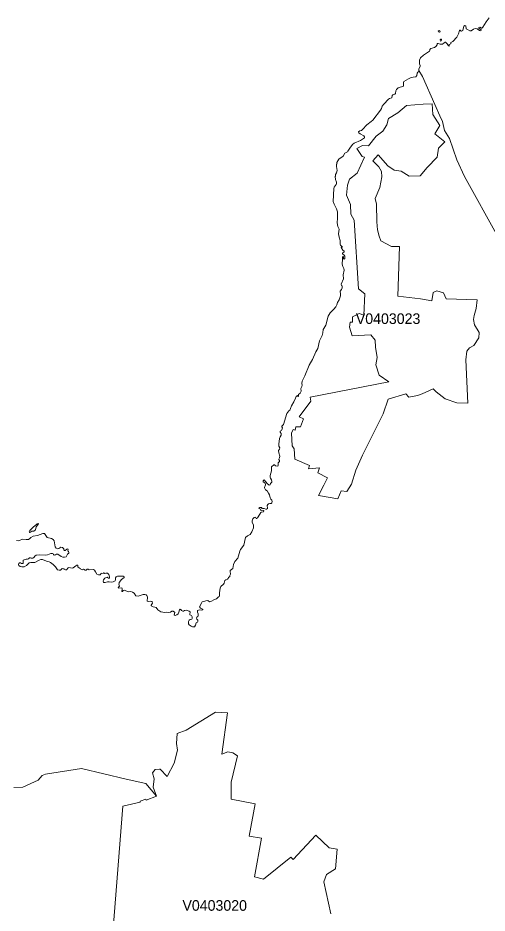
# Model space of a CAD drawing. Extents: x 369010 to 735936, y 6377141 to 6616555.
# Drawn here: x 425653 to 430086, y 6490450 to 6498903 of the extents above; entities that cross this region are included whole.
import ezdxf
from ezdxf.enums import TextEntityAlignment as Align

# ---------------------------------------------------------------- set-up
doc = ezdxf.new("R2010")
doc.units = 0
doc.header["$LTSCALE"] = 40
doc.layers.add('3', color=7, linetype='Continuous', lineweight=13)
doc.layers.add('4', color=7, linetype='Continuous')

msp = doc.modelspace()

# ---------------------------------------------------------------- linework, layer by layer
at = {"layer": '3'}
for points in [[(430104.68, 6498902.61), (430077.04, 6498867.03), (430045.6, 6498815.39), (430037.82, 6498806.62), (430033.85, 6498805.96), (430019.12, 6498816.71), (430008.36, 6498812.74), (430009.02, 6498805.62), (430030.87, 6498791.23), (430031.53, 6498788.58), (430027.72, 6498779.81), (430013.66, 6498782.62), (429993.63, 6498798.34), (429974.76, 6498801.32), (429959.04, 6498796.36), (429934.88, 6498781.13), (429923.79, 6498781.96), (429900.29, 6498791.56), (429889.2, 6498799.34), (429886.55, 6498827.8), (429876.78, 6498830.78), (429867.52, 6498826.15), (429856.1, 6498783.94), (429846, 6498776.83), (429841.37, 6498777.49), (429833.26, 6498786.59), (429827.63, 6498786.92), (429824.82, 6498783.28), (429815.88, 6498752), (429799.99, 6498721.88), (429763.25, 6498678.85), (429743.72, 6498670.57), (429742.73, 6498658.16), (429728.99, 6498652.7), (429728.66, 6498637.31), (429723.2, 6498639.29), (429709.46, 6498658.82), (429694.07, 6498672.23), (429689.1, 6498672.23), (429679.67, 6498668.09), (429664.28, 6498655.68), (429657.82, 6498653.69), (429644.09, 6498654.02), (429625.38, 6498659.82), (429616.61, 6498659.48), (429614.63, 6498656.84), (429614.96, 6498648.06), (429602.21, 6498632.34), (429588.48, 6498623.9), (429556.2, 6498612.48), (429546.11, 6498604.04), (429545.11, 6498594.44), (429541.8, 6498588.98), (429486.19, 6498552.07), (429457.23, 6498524.6), (429448.13, 6498503.08), (429446.8, 6498490.01), (429448.63, 6498470.31), (429454.25, 6498452.44), (429454.58, 6498444.83), (429440.85, 6498420.33), (429442.5, 6498407.26)], [(429442.5, 6498407.26), (429440.52, 6498396.17), (429431.41, 6498389.05), (429426.78, 6498380.11), (429422.31, 6498360.25), (429411.72, 6498345.19), (429387.89, 6498344.53), (429368.36, 6498338.74), (429342.54, 6498327.65), (429300.66, 6498300.84), (429297.69, 6498293.89), (429296.53, 6498259.3), (429245.22, 6498241.92), (429229.5, 6498227.85), (429223.54, 6498214.94), (429220.89, 6498188.46), (429215.43, 6498181.84), (429196.07, 6498175.39), (429188.62, 6498169.1), (429187.29, 6498148.9), (429185.31, 6498146.59), (429165.78, 6498141.29), (429153.37, 6498134.84), (429111.82, 6498088.99), (429095.44, 6498067.81), (429088.32, 6498048.28), (429079.22, 6498031.89), (429007.23, 6497937.72), (428992, 6497923.49), (428950.13, 6497894.03), (428909.58, 6497847.69), (428900.81, 6497840.41), (428885.42, 6497836.1), (428872.67, 6497827), (428874.33, 6497816.9), (428887.4, 6497807.8), (428921.33, 6497790.09), (428929.27, 6497779.67), (428927.62, 6497768.91), (428918.02, 6497764.77), (428889.39, 6497746.4), (428830.47, 6497718.93), (428815.24, 6497707.51), (428789.42, 6497673.74), (428772.04, 6497643.46), (428767.08, 6497638.16), (428741.92, 6497624.09), (428727.03, 6497597.94), (428685.82, 6497569.97), (428668.11, 6497537.86), (428665.29, 6497526.78), (428669.1, 6497524.13), (428663.97, 6497520.65), (428663.31, 6497498.64), (428669.1, 6497462.73), (428662.32, 6497438.23), (428655.36, 6497425.49), (428654.37, 6497408.11), (428651.89, 6497404.63), (428654.04, 6497375.17), (428661.98, 6497351.67), (428662.32, 6497336.61), (428659.67, 6497328.17), (428641.3, 6497304.01), (428638.15, 6497292.26), (428632.86, 6497168.62), (428640.14, 6497143.14), (428664.63, 6497100.11), (428671.42, 6497070.65), (428672.41, 6497011.23), (428670.09, 6496966.71), (428674.73, 6496934.11), (428686.81, 6496913.91), (428687.8, 6496907.29), (428683.83, 6496864.26), (428688.13, 6496831.49), (428696.91, 6496801.54), (428697.24, 6496766.78), (428700.22, 6496758.01), (428720.9, 6496737.82), (428709.98, 6496737.49), (428708.66, 6496734.18), (428722.39, 6496711.01), (428736.79, 6496698.59), (428737.45, 6496694.95), (428721.07, 6496679.89), (428721.4, 6496674.1), (428735.47, 6496663.18), (428742.92, 6496652.09), (428742.42, 6496630.41), (428734.48, 6496625.77), (428730.67, 6496631.89), (428731, 6496645.96), (428724.88, 6496649.93), (428721.4, 6496643.31), (428718.75, 6496625.61), (428718.09, 6496578.6), (428724.71, 6496555.1), (428733.48, 6496537.39), (428737.45, 6496519.85)], [(430191.24, 6496831.82), (429872.81, 6497404.8), (429799.66, 6497561.86), (429730.98, 6497762.62), (429684.63, 6497839.74), (429664.61, 6497924.98), (429639.95, 6497976.95), (429593.61, 6498084.69), (429476.93, 6498349.16), (429442.5, 6498407.26)], [(429442.5, 6498407.26), (429476.93, 6498349.16), (429593.61, 6498084.69), (429639.95, 6497976.95), (429664.61, 6497924.98), (429684.63, 6497839.74), (429730.98, 6497762.62), (429799.66, 6497561.86), (429872.81, 6497404.8), (430191.24, 6496831.82)], [(429482.72, 6498088.99), (429568.62, 6498090.32), (429572.42, 6497991.18), (429639.12, 6497886.08), (429592.61, 6497808.79), (429687.28, 6497732.33), (429628.2, 6497672.09), (429615.29, 6497587.02), (429519.63, 6497490.86), (429454.91, 6497412.41), (429349.49, 6497407.78), (429273.36, 6497455.61), (429208.98, 6497464.38), (429149.89, 6497505.09), (429057.7, 6497609.69), (429006.07, 6497551.44), (429062.34, 6497495.49), (429089.81, 6497452.96), (429091.8, 6497401.82), (429071.61, 6497300.86), (429027.75, 6497197.42), (429040.16, 6497143.8), (429045.46, 6496976.47), (429050.75, 6496901.83), (429067.8, 6496840.26), (429080.88, 6496796.9), (429182.66, 6496743.78), (429259.29, 6496744.44), (429244.06, 6496275.56), (429457.07, 6496251.07), (429564.15, 6496231.38), (429577.22, 6496308.67), (429611.98, 6496325.05), (429673.05, 6496307.67), (429699.2, 6496249.42), (429991.64, 6496239.98), (429984.36, 6496157.56), (429965.33, 6496094.01), (429957.55, 6496053.62), (429966.16, 6496005.13), (430011.34, 6495932.48), (430007.7, 6495882.16), (429960.53, 6495808.84), (429919.32, 6495787.33), (429894.49, 6495754.56), (429886.55, 6495673.3), (429905.91, 6495265), (429799.82, 6495268.31), (429691.59, 6495304.55), (429605.85, 6495372.08), (429576.23, 6495399.22), (429472.62, 6495353.87), (429427.94, 6495336), (429345.35, 6495322.26), (429317.71, 6495352.38), (429151.55, 6495301.41), (429104.38, 6495162.55), (428908.42, 6494773.78), (428845.53, 6494632.94), (428805.15, 6494499.54), (428761.29, 6494430.86), (428707.5, 6494436.65), (428676.38, 6494362.84), (428491.85, 6494394.28), (428543.98, 6494490.11), (428579.4, 6494558.3), (428486.22, 6494606.62), (428502.77, 6494652.63), (428397.84, 6494646.18), (428409.09, 6494676.96), (428270.24, 6494737.04), (428264.28, 6494834.03), (428244.75, 6494861.83), (428236.81, 6494982.98), (428254.18, 6495015.91), (428273.22, 6495010.62), (428280.33, 6495041.4), (428322.37, 6495042.06), (428351.83, 6495118.03), (428311.78, 6495135.08), (428422.5, 6495282.87), (428414.56, 6495320.11), (429158.83, 6495467.08), (429066.31, 6495530.63), (429034.37, 6495626.62), (429046.78, 6495694.81), (429031.72, 6495793.78), (429027.91, 6495859.65), (428987.2, 6495909.47), (428812.92, 6495901.86), (428784.79, 6495982.46), (428792.57, 6496030.12), (428814.91, 6496030.78), (428815.57, 6496079.77), (428876.97, 6496111.88), (428921.66, 6496096.82), (428930.6, 6496295.92), (428872.34, 6496345.74), (428831.46, 6496992.36), (428799.19, 6497048.3)], [(429482.72, 6498088.99), (429325.49, 6498074.76), (429241.58, 6498005.41), (429155.85, 6497952.29), (429139.79, 6497893.86), (429102.39, 6497834.28), (429039.33, 6497784.63), (428964.86, 6497695.09), (428908.42, 6497698.4), (428855.96, 6497670.27), (428905.11, 6497592.98), (428926.79, 6497586.36), (428857.44, 6497437.9), (428785.45, 6497380.97), (428767.58, 6497324.36), (428758.31, 6497227.54), (428795.88, 6497139.33), (428799.19, 6497048.3), (428831.46, 6496992.36), (428872.34, 6496345.74), (428930.6, 6496295.92), (428921.66, 6496096.82), (428876.97, 6496111.88), (428815.57, 6496079.77), (428814.91, 6496030.78), (428792.57, 6496030.12), (428784.79, 6495982.46), (428812.92, 6495901.86), (428987.2, 6495909.47), (429027.91, 6495859.65), (429031.72, 6495793.78), (429046.78, 6495694.81), (429034.37, 6495626.62), (429066.31, 6495530.63), (429158.83, 6495467.08), (428414.56, 6495320.11), (428422.5, 6495282.87), (428311.78, 6495135.08), (428351.83, 6495118.03), (428322.37, 6495042.06), (428280.33, 6495041.4), (428273.22, 6495010.62), (428254.18, 6495015.91), (428236.81, 6494982.98), (428244.75, 6494861.83), (428264.28, 6494834.03), (428270.24, 6494737.04), (428409.09, 6494676.96), (428397.84, 6494646.18), (428502.77, 6494652.63), (428486.22, 6494606.62), (428579.4, 6494558.3), (428543.98, 6494490.11), (428491.85, 6494394.28), (428676.38, 6494362.84), (428707.5, 6494436.65), (428761.29, 6494430.86), (428805.15, 6494499.54), (428845.53, 6494632.94), (428908.42, 6494773.78), (429104.38, 6495162.55), (429151.55, 6495301.41), (429317.71, 6495352.38), (429345.35, 6495322.26), (429427.94, 6495336), (429472.62, 6495353.87), (429576.23, 6495399.22), (429605.85, 6495372.08), (429691.59, 6495304.55), (429799.82, 6495268.31), (429905.91, 6495265), (429886.55, 6495673.3), (429894.49, 6495754.56), (429919.32, 6495787.33), (429960.53, 6495808.84), (430007.7, 6495882.16), (430011.34, 6495932.48), (429966.16, 6496005.13), (429957.55, 6496053.62), (429965.33, 6496094.01), (429984.36, 6496157.56), (429991.64, 6496239.98), (429699.2, 6496249.42), (429673.05, 6496307.67), (429611.98, 6496325.05), (429577.22, 6496308.67), (429564.15, 6496231.38), (429457.07, 6496251.07), (429244.06, 6496275.56), (429259.29, 6496744.44), (429182.66, 6496743.78), (429080.88, 6496796.9), (429067.8, 6496840.26), (429050.75, 6496901.83), (429045.46, 6496976.47), (429040.16, 6497143.8), (429027.75, 6497197.42), (429071.61, 6497300.86), (429091.8, 6497401.82), (429089.81, 6497452.96)], [(428799.19, 6497048.3), (428795.88, 6497139.33), (428758.31, 6497227.54), (428767.58, 6497324.36), (428785.45, 6497380.97), (428857.44, 6497437.9), (428926.79, 6497586.36), (428905.11, 6497592.98), (428855.96, 6497670.27), (428908.42, 6497698.4), (428964.86, 6497695.09), (429039.33, 6497784.63), (429102.39, 6497834.28), (429139.79, 6497893.86), (429155.85, 6497952.29), (429241.58, 6498005.41), (429325.49, 6498074.76), (429482.72, 6498088.99)], [(429089.81, 6497452.96), (429062.34, 6497495.49), (429006.07, 6497551.44), (429057.7, 6497609.69), (429149.89, 6497505.09), (429208.98, 6497464.38), (429273.36, 6497455.61), (429349.49, 6497407.78), (429454.91, 6497412.41), (429519.63, 6497490.86), (429615.29, 6497587.02), (429628.2, 6497672.09), (429687.28, 6497732.33), (429592.61, 6497808.79), (429639.12, 6497886.08), (429572.42, 6497991.18), (429568.62, 6498090.32), (429482.72, 6498088.99)], [(428737.45, 6496519.85), (428726.03, 6496476.65), (428727.03, 6496464.24), (428730.83, 6496452.82), (428729.51, 6496440.08), (428708.99, 6496387.45), (428711.3, 6496376.69), (428717.1, 6496372.22), (428716.77, 6496352.52), (428711.97, 6496336.8), (428696.58, 6496321.91), (428702.53, 6496295.09), (428700.22, 6496279.37), (428688.13, 6496240.15), (428673.07, 6496216.65), (428666.78, 6496193.14), (428657.68, 6496174.44), (428639.81, 6496152.26), (428621.44, 6496137.53), (428602.9, 6496117.34), (428585.85, 6496085.9), (428563.68, 6496001.66), (428542.33, 6495970.87), (428536.53, 6495958.79), (428534.55, 6495928.5), (428529.58, 6495903.02), (428502.77, 6495852.04), (428485.89, 6495780.05), (428467.52, 6495748.77), (428436.57, 6495678.26), (428416.54, 6495646.82), (428408.43, 6495629.77), (428409.76, 6495625.3), (428405.45, 6495622.65), (428363.91, 6495522.03), (428339.09, 6495471.71), (428336.6, 6495450.2), (428338.09, 6495435.8), (428337.27, 6495421.4), (428328, 6495402.7), (428329.98, 6495379.2), (428319.56, 6495358.34), (428304.5, 6495347.25), (428304, 6495330.21), (428300.36, 6495328.55), (428294.73, 6495335.67), (428283.31, 6495326.56), (428275.2, 6495312.33), (428260.8, 6495276.25), (428238.79, 6495239.68), (428230.35, 6495214.19), (428221.58, 6495199.29), (428211.65, 6495193.67), (428193.11, 6495166.52), (428162, 6495064.57), (428147.76, 6495046.37), (428147.76, 6495041.4), (428153.56, 6495031.31), (428147.76, 6495012.93), (428142.47, 6495007.14), (428130.05, 6495000.85), (428130.72, 6494990.1), (428139.82, 6494978.34), (428141.14, 6494962.95), (428130.72, 6494945.74), (428125.42, 6494932.67), (428118.3, 6494877.72), (428117.64, 6494858.19), (428128.4, 6494841.47), (428125.09, 6494829.72), (428116.98, 6494816.65), (428118.97, 6494795.46), (428127.74, 6494763.69), (428123.6, 6494747.3), (428117.31, 6494737.54), (428117.97, 6494732.57), (428125.75, 6494724.46), (428125.09, 6494713.04), (428111.68, 6494699.97), (428113.01, 6494676.47), (428107.88, 6494669.35), (428087.19, 6494672.16), (428076.43, 6494681.76), (428070.64, 6494681.1), (428048.96, 6494664.05), (428048.63, 6494624.83), (428038.2, 6494582.29), (428036.55, 6494565.41), (428038.86, 6494556.81), (428049.29, 6494539.92), (428053.92, 6494524.86), (428053.26, 6494517.42), (428041.18, 6494505), (428035.88, 6494493.25), (428027.77, 6494490.27), (428009.24, 6494506.49), (427981.43, 6494541.58), (427970.01, 6494531.98), (427971.34, 6494520.56), (427988.88, 6494507.82)], [(427988.88, 6494507.82), (427992.19, 6494494.08), (427982.76, 6494469.92), (427982.76, 6494465.45), (427991.86, 6494447.41), (428006.92, 6494435.66), (428020.99, 6494416.46), (428029.43, 6494399.41), (428037.04, 6494372.43), (428043.5, 6494358.37), (428052.1, 6494348.93), (428056.9, 6494335.03), (428053.43, 6494322.12), (428047.63, 6494316.33), (428033.73, 6494316.33), (428021.98, 6494313.02), (428015.53, 6494308.88), (428009.73, 6494297.46), (428011.39, 6494274.79), (428010.06, 6494270.65), (428002.62, 6494263.53), (427996.82, 6494262.87), (427979.28, 6494268.66), (427969.35, 6494269.33), (427967.36, 6494271.31), (427957.27, 6494267.67), (427957.27, 6494278.76), (427939.23, 6494278.76), (427930.46, 6494273.63), (427932.77, 6494270.32), (427944.03, 6494263.86), (427948.33, 6494251.62), (427953.46, 6494249.63), (427974.48, 6494250.62), (427977.96, 6494246.98), (427974.48, 6494238.21), (427956.28, 6494235.73), (427949.16, 6494231.09), (427937.9, 6494218.18), (427916.22, 6494182.93), (427908.11, 6494176.48), (427905.3, 6494176.48), (427898.68, 6494189.39), (427884.45, 6494183.93), (427871.54, 6494171.35), (427865.75, 6494153.14), (427866.41, 6494141.56), (427878.32, 6494112.43), (427878.99, 6494088.43), (427864.42, 6494049.37), (427849.19, 6494026.03), (427822.38, 6494011.14), (427804.34, 6493997.24), (427787.79, 6493925.41), (427756.02, 6493884.03), (427748.9, 6493866.49), (427730.86, 6493802.44), (427703.39, 6493770.17), (427689.48, 6493741.7), (427682.7, 6493703.8), (427657.71, 6493684.27), (427657.71, 6493668.21), (427662.51, 6493657.46), (427661.84, 6493651.66), (427655.39, 6493638.76), (427656.71, 6493626.51), (427643.14, 6493619.72), (427639.83, 6493608.63), (427635.03, 6493601.52), (427616.66, 6493596.72), (427609.88, 6493591.42), (427601.44, 6493566.6), (427595.97, 6493556.5), (427571.31, 6493534.16), (427564.86, 6493516.78), (427557.08, 6493473.75), (427558.74, 6493446.94), (427554.76, 6493439.16), (427544.17, 6493433.86), (427529.28, 6493417.81), (427504.95, 6493407.71), (427481.94, 6493393.81), (427463.57, 6493388.35), (427447.35, 6493401.59), (427429.97, 6493399.6), (427408.62, 6493393.48), (427395.55, 6493387.35), (427390.42, 6493382.39), (427370.39, 6493340.35), (427378.5, 6493328.77), (427398.86, 6493320.66), (427401.18, 6493317.18), (427400.84, 6493312.22), (427390.42, 6493310.4), (427369.07, 6493312.88), (427359.14, 6493311.55), (427349.7, 6493306.09), (427350.37, 6493292.52), (427357.81, 6493274.65), (427357.15, 6493257.27)], [(425980.82, 6493846.13), (425987.44, 6493842.16), (425989.59, 6493834.38), (425996.21, 6493829.42), (426007.3, 6493832.39), (426018.72, 6493839.35), (426030.8, 6493838.35), (426062.74, 6493817.66), (426078.47, 6493811.87), (426094.19, 6493810.22), (426108.26, 6493814.19), (426122.82, 6493840.34), (426134.24, 6493849.44), (426135.24, 6493856.89), (426131.76, 6493863.18), (426124.48, 6493868.97), (426124.15, 6493873.61), (426126.79, 6493879.07), (426123.48, 6493889.49), (426115.71, 6493887.34), (426100.31, 6493874.27), (426093.86, 6493874.27), (426087.9, 6493878.74), (426086.25, 6493888.67), (426074.16, 6493902.57), (426059.27, 6493904.55), (426038.58, 6493891.48), (426031.46, 6493890.82), (426016.07, 6493895.78), (426006.64, 6493908.53), (425995.55, 6493965.96), (425986.78, 6493978.37), (425970.06, 6493986.48), (425929.35, 6493995.09), (425903.2, 6494033.48), (425899.56, 6494035.14), (425887.81, 6494033.81), (425838.82, 6494015.61), (425796.78, 6494007.5), (425776.09, 6493995.75), (425766.33, 6493985.49), (425752.59, 6493978.04), (425731.07, 6493976.71), (425697.48, 6493981.68), (425669.01, 6493968.6), (425654.61, 6493966.29), (425640.38, 6493967.28)], [(426538.9, 6493574.21), (426515.4, 6493578.35), (426499.68, 6493577.68), (426476.17, 6493569.91), (426465.42, 6493572.55), (426461.77, 6493575.86), (426459.79, 6493582.98), (426461.77, 6493595.39), (426473.86, 6493612.44), (426495.04, 6493620.22), (426499.34, 6493619.23), (426508.12, 6493612.11), (426514.07, 6493610.62), (426519.54, 6493616.25), (426519.87, 6493625.68), (426510.76, 6493647.69), (426498.35, 6493658.45), (426485.28, 6493660.11), (426473.86, 6493656.46), (426465.75, 6493662.92), (426461.77, 6493662.92), (426457.31, 6493657.79), (426446.71, 6493660.93), (426439.93, 6493657.13), (426429.17, 6493644.71), (426413.45, 6493643.72), (426399.05, 6493648.85), (426387.63, 6493671.86), (426376.87, 6493687.08), (426366.11, 6493695.69), (426326.56, 6493689.73), (426316.13, 6493696.35), (426307.03, 6493697.51), (426296.93, 6493687.08), (426288.82, 6493686.42), (426273.1, 6493697.51), (426261.02, 6493692.38), (426246.95, 6493698.83), (426244.63, 6493703.14), (426233.88, 6493708.1), (426220.14, 6493717.87), (426220.47, 6493733.09), (426217.66, 6493734.75), (426209.05, 6493734.09), (426200.94, 6493730.28), (426175.78, 6493710.25), (426166.68, 6493707.77), (426135.57, 6493712.57), (426128.45, 6493710.25), (426112.73, 6493691.39), (426103.96, 6493691.05), (426091.21, 6493697.84), (426088.23, 6493701.48), (426072.67, 6493704.13), (426055.63, 6493689.4), (426044.54, 6493687.08), (426026.83, 6493691.39), (426009.62, 6493718.53), (425987.11, 6493740.71), (425959.64, 6493760.24), (425947.88, 6493765.86), (425924.38, 6493771.32), (425885.16, 6493787.38), (425869.44, 6493787.05), (425853.55, 6493782.41), (425811.67, 6493758.91), (425775.43, 6493759.57), (425761.03, 6493756.1), (425752.92, 6493750.14), (425735.71, 6493730.61), (425712.87, 6493720.35), (425689.2, 6493718.2), (425673.64, 6493723.66), (425660.9, 6493732.43), (425658.58, 6493742.36), (425661.23, 6493751.79), (425668.02, 6493756.1), (425677.78, 6493756.43), (425687.38, 6493751.79), (425701.28, 6493749.81), (425703.93, 6493753.45), (425701.95, 6493764.21), (425702.94, 6493781.42), (425711.55, 6493786.72), (425731.74, 6493792.84), (425742.83, 6493790.69), (425752.26, 6493794.83), (425764.01, 6493805.25), (425772.28, 6493805.25), (425779.07, 6493800.45), (425793.47, 6493799.79), (425803.23, 6493807.9), (425816.97, 6493824.29), (425821.77, 6493825.28), (425825.41, 6493829.75), (425853.88, 6493834.05), (425916.6, 6493829.08), (425932.16, 6493831.4), (425963.61, 6493845.8), (425980.82, 6493846.13)], [(427357.15, 6493257.27), (427352.52, 6493251.81), (427343.25, 6493245.52), (427341.26, 6493238.24), (427344.74, 6493224.5), (427352.52, 6493216.89), (427353.84, 6493203.15), (427349.37, 6493197.02), (427342.59, 6493195.2), (427336.13, 6493189.58), (427330.67, 6493167.57), (427321.24, 6493153.66), (427317.26, 6493151.84), (427303.03, 6493152.34), (427288.8, 6493158.3), (427270.43, 6493171.87), (427265.63, 6493181.14), (427265.3, 6493203.81), (427271.75, 6493215.89), (427282.34, 6493222.02), (427295.58, 6493226.15), (427300.55, 6493232.94), (427298.23, 6493247.17), (427292.77, 6493260.08), (427278.21, 6493264.72), (427278.21, 6493274.48), (427282.01, 6493287.72), (427279.53, 6493294.84), (427270.76, 6493300.96), (427242.29, 6493308.74), (427228.06, 6493306.42), (427216.31, 6493299.97), (427212.5, 6493299.97), (427199.26, 6493307.75), (427191.48, 6493317.68), (427187.84, 6493319), (427179.73, 6493314.86), (427174.93, 6493291.2), (427166.82, 6493275.97), (427154.08, 6493265.54), (427140.01, 6493260.74), (427131.9, 6493262.07), (427129.58, 6493266.54), (427135.04, 6493288.05), (427131.9, 6493292.36), (427119.49, 6493300.46), (427108.23, 6493299.47), (427094.66, 6493292.02), (427078.94, 6493288.05), (427055.44, 6493291.36), (427040.38, 6493288.05), (427005.12, 6493293.35), (426975.5, 6493314.86), (426958.45, 6493334.89), (426946.37, 6493339.69), (426930.65, 6493341.01), (426913.1, 6493351.11), (426911.78, 6493358.72), (426924.52, 6493376.27), (426922.21, 6493389.01), (426919.56, 6493391.66), (426907.81, 6493394.64), (426884.31, 6493391.99), (426874.21, 6493394.64), (426877.52, 6493434.36), (426871.56, 6493450.08), (426865.11, 6493455.71), (426853.69, 6493458.85), (426837.97, 6493458.52), (426789.64, 6493442.96), (426767.13, 6493446.44), (426751.08, 6493470.27), (426736.01, 6493481.69), (426720.46, 6493485.66), (426696.96, 6493484.01), (426657.73, 6493498.08), (426647.97, 6493495.43), (426640.02, 6493485.33), (426635.55, 6493485.99), (426633.57, 6493489.97), (426639.69, 6493509.5), (426638.7, 6493514.46), (426633.57, 6493519.59), (426605.1, 6493516.94), (426601.96, 6493525.55), (426612.38, 6493537.63), (426608.08, 6493554.18), (426608.41, 6493564.94), (426611.39, 6493572.88), (426630.59, 6493600.36), (426656.41, 6493617.24), (426656.41, 6493626.34), (426647.97, 6493630.65), (426593.02, 6493630.98), (426580.61, 6493626.01), (426576.8, 6493616.58), (426576.8, 6493600.85), (426571.17, 6493587.61), (426554.62, 6493576.36), (426538.9, 6493574.21)], [(425614.06, 6491636.16), (425701.12, 6491639.63), (425844.78, 6491705.83), (425883.5, 6491747.71), (425915.45, 6491761.61), (426255.39, 6491814.9), (426676.1, 6491715.1), (426861.8, 6491672.24), (426961.76, 6491553.4), (426930.15, 6491639.3), (426939.25, 6491716.43), (426925.35, 6491775.51), (426949.51, 6491805.63), (426992.05, 6491809.44), (426998.01, 6491807.45), (427064.54, 6491738.6), (427128.09, 6491865.55), (427162.68, 6491987.52), (427151.93, 6492050.25), (427157.06, 6492146.24), (427243.62, 6492175.53), (427521.5, 6492347), (427635.03, 6492340.38), (427580.75, 6491951.11), (427635.36, 6491971.8), (427683.03, 6491962.86), (427727.22, 6491935.06), (427668.46, 6491685.31), (427668.46, 6491525.77), (427894.05, 6491482.73), (427839.43, 6491174.9), (427953.46, 6491157.02), (427889.41, 6490792.91), (427974.32, 6490768.92), (428233.33, 6490977.12), (428252.69, 6490956.93), (428469.01, 6491185.82), (428594.96, 6491066.99), (428668.94, 6491054.58), (428655.36, 6490867.72), (428567.98, 6490813.27), (428543.32, 6490744.42), (428608.86, 6490444.03)], [(428608.86, 6490444.03), (428543.32, 6490744.42), (428567.98, 6490813.27), (428655.36, 6490867.72), (428668.94, 6491054.58), (428594.96, 6491066.99), (428469.01, 6491185.82), (428252.69, 6490956.93), (428233.33, 6490977.12), (427974.32, 6490768.92), (427889.41, 6490792.91), (427953.46, 6491157.02), (427839.43, 6491174.9), (427894.05, 6491482.73), (427668.46, 6491525.77), (427668.46, 6491685.31), (427727.22, 6491935.06), (427683.03, 6491962.86), (427635.36, 6491971.8), (427580.75, 6491951.11), (427635.03, 6492340.38), (427521.5, 6492347), (427243.62, 6492175.53), (427157.06, 6492146.24), (427151.93, 6492050.25), (427162.68, 6491987.52), (427128.09, 6491865.55), (427064.54, 6491738.6), (426998.01, 6491807.45), (426992.05, 6491809.44), (426949.51, 6491805.63), (426925.35, 6491775.51), (426939.25, 6491716.43), (426930.15, 6491639.3), (426961.76, 6491553.4), (426864.11, 6491516.17), (426860.64, 6491525.43), (426807.51, 6491507.73), (426808.17, 6491497.3), (426643.33, 6491458.57), (426533.77, 6490066.35)], [(426533.77, 6490066.35), (426643.33, 6491458.57), (426808.17, 6491497.3), (426807.51, 6491507.73), (426860.64, 6491525.43), (426864.11, 6491516.17), (426961.76, 6491553.4), (426861.8, 6491672.24), (426676.1, 6491715.1), (426255.39, 6491814.9), (425915.45, 6491761.61), (425883.5, 6491747.71), (425844.78, 6491705.83), (425701.12, 6491639.63), (425614.06, 6491636.16)]]:
    msp.add_lwpolyline(points, dxfattribs=at)
for points in [[(429633, 6498784.61), (429625.38, 6498779.81), (429628.69, 6498771.2), (429635.64, 6498768.72), (429642.76, 6498773.19), (429641.11, 6498780.8)], [(429650.54, 6498702.68), (429642.43, 6498694.24), (429646.4, 6498683.98), (429652.2, 6498684.97), (429656.17, 6498691.92), (429655.51, 6498701.03)], [(425846.43, 6494129.64), (425834.02, 6494125.34), (425812.67, 6494104.98), (425799.1, 6494096.37), (425766.66, 6494063.6), (425761.03, 6494050.36), (425762.02, 6494043.74), (425766.66, 6494042.42), (425784.04, 6494055.99), (425803.4, 6494056.32), (425818.63, 6494070.06), (425825.41, 6494096.37), (425848.75, 6494125.01)]]:
    msp.add_lwpolyline(points, close=True, dxfattribs=at)

# ---------------------------------------------------------------- texts
at = {"layer": '4'}
for s, p in [('V0403023', (429150.85, 6496012.69)), ('V0403020', (427512.62, 6490471.95))]:
    msp.add_text(s, height=100, dxfattribs=at).set_placement(p, align=Align.CENTER)

doc.saveas('drawing.dxf')
